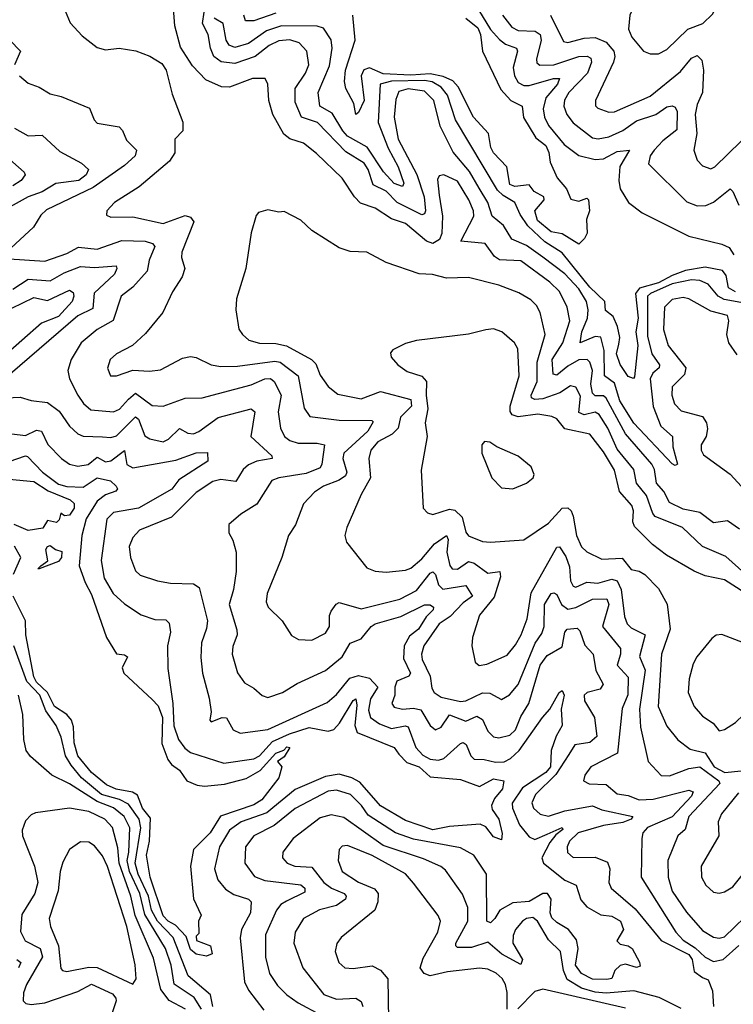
# Model space of a CAD drawing. Extents: x 1552033 to 1694788, y 811965 to 917215.
# Tile 362 of 632: x 1636574 to 1639167, y 896243 to 899819. Entities that reach past the tile are written whole.
import ezdxf

# ---------------------------------------------------------------- set-up
doc = ezdxf.new("R2010")
doc.units = 0

msp = doc.modelspace()

# ---------------------------------------------------------------- linework, layer by layer
at = {"layer": '0CON20XD'}
for points in [[(1638865, 899694.3), (1638895, 899694.4), (1638925, 899710.9), (1639001.2, 899785), (1639055.8, 899805), (1639090.9, 899839.1), (1639099.5, 899855), (1639127.8, 899975), (1639122.9, 900005), (1639109.8, 900019.8), (1639085, 900028.1), (1639045, 900024.5), (1638877.1, 899972.9), (1638847.3, 899952.7), (1638790.5, 899835), (1638785.6, 899785), (1638798.2, 899755), (1638840, 899705), (1638865, 899694.3)], [(1636733.1, 899865), (1636757.6, 899807.6), (1636800.4, 899760.4), (1636855, 899717.3), (1636885, 899710), (1636935, 899715.7), (1636995.6, 899705.6), (1637046.8, 899686.8), (1637089.7, 899659.7), (1637106, 899635), (1637127.8, 899547.8), (1637166.6, 899446.6), (1637167.1, 899415), (1637136.9, 899385), (1637137.8, 899335), (1637117.8, 899305), (1637007.7, 899212.3), (1636918.6, 899155), (1636890, 899125), (1636888.8, 899108.8), (1636905, 899101.9), (1636985, 899102.8), (1637095, 899078.9), (1637175, 899107.9), (1637195, 899102.1), (1637206.1, 899085), (1637162.3, 898975), (1637161.5, 898955), (1637173.8, 898915), (1637164.7, 898885.3), (1637129.5, 898830.5), (1637094, 898756), (1637030.7, 898679.3), (1636984.1, 898635.9), (1636925, 898605.5), (1636902.5, 898585), (1636892.7, 898552.7), (1636903.8, 898525), (1636925, 898525.6), (1636985, 898546.4), (1637045, 898542.9), (1637085, 898547.5), (1637165, 898589.1), (1637194.6, 898595.4), (1637215, 898591.8), (1637270, 898565), (1637305, 898558.9), (1637365, 898560.8), (1637500.8, 898579.2), (1637519.7, 898575), (1637585.7, 898525), (1637607.5, 898407.5), (1637627.8, 898377.8), (1637735, 898364.8), (1637853.6, 898363.6), (1637858.1, 898358.1), (1637838.7, 898325), (1637751.9, 898245), (1637747.9, 898225), (1637762, 898175), (1637758, 898162), (1637735, 898146.2), (1637677.3, 898125), (1637645, 898102.3), (1637605, 898060), (1637575.7, 897984.3), (1637550, 897945), (1637526.8, 897865), (1637472.4, 897735), (1637469.7, 897705), (1637476.4, 897685), (1637527.8, 897635), (1637561.7, 897581.7), (1637587.4, 897567.4), (1637635, 897565.4), (1637685, 897590.9), (1637699.7, 897615), (1637699.4, 897655), (1637705, 897670.6), (1637723.5, 897696.5), (1637735, 897702.3), (1637815, 897679.4), (1637955.4, 897714.6), (1638015, 897745.2), (1638065, 897808.8), (1638075, 897814), (1638085, 897803.3), (1638095.8, 897765.9), (1638111, 897751), (1638195, 897763.6), (1638219.2, 897725), (1638185, 897700.6), (1638138.2, 897651.8), (1638098.5, 897625), (1638042.4, 897545), (1638033.6, 897515), (1638035.9, 897495), (1638065.2, 897435), (1638071.6, 897391.6), (1638080.3, 897375), (1638105, 897358.3), (1638175, 897342.9), (1638195, 897345.2), (1638255, 897374.5), (1638282.3, 897372.3), (1638325, 897349.5), (1638353.4, 897366.6), (1638385, 897404.5), (1638447.3, 897555), (1638470.5, 897589.5), (1638480, 897615), (1638480.2, 897695), (1638505, 897734.7), (1638515, 897737.3), (1638525, 897731.2), (1638542.6, 897695), (1638565, 897678.5), (1638595, 897683.9), (1638655, 897714.2), (1638707.1, 897715), (1638714, 897695), (1638691.8, 897615), (1638756.5, 897535), (1638757.1, 897515), (1638744.3, 897475), (1638785, 897431.1), (1638783.4, 897366.6), (1638762.3, 897317.7), (1638745.7, 897155), (1638649.4, 897105), (1638626.7, 897075), (1638622, 897055), (1638643.5, 897043.5), (1638705, 897040.8), (1638745, 897007.3), (1638785, 897000.6), (1638825, 896985.6), (1638875, 896987.3), (1639005, 897020.8), (1639020.9, 897015), (1639015, 896999.2), (1638945, 896923.3), (1638855.3, 896885), (1638838.4, 896865), (1638834.6, 896845), (1638831.4, 896705), (1638958.3, 896505), (1638985, 896476), (1639027.9, 896447.9), (1639065, 896413.7), (1639095, 896398.8), (1639130.4, 896405), (1639186.9, 896456.9)], [(1639188.9, 897968.9), (1639145, 897998.9), (1639095, 897991.5), (1639045, 898028.8), (1638985, 898041.5), (1638935.4, 898065), (1638914.4, 898105), (1638888, 898135), (1638880.2, 898185), (1638871.2, 898205), (1638775, 898314.3), (1638705, 898444.8), (1638695, 898452.7), (1638665, 898452.9), (1638655, 898461.9), (1638648.4, 898495), (1638654.9, 898545), (1638645.2, 898575), (1638636, 898585), (1638605, 898583.4), (1638565, 898561.1), (1638525, 898527.7), (1638511.9, 898531.9), (1638509, 898585), (1638547.4, 898645), (1638572.2, 898725), (1638563.5, 898775), (1638535, 898831.2), (1638499.5, 898865), (1638395, 898943.4), (1638316.9, 898946.9), (1638299.1, 898959.1), (1638265, 899005.8), (1638176.2, 899015), (1638223.5, 899105), (1638222.5, 899125), (1638205.4, 899165), (1638165, 899231.9), (1638115, 899255.3), (1638098.3, 899251.7), (1638091.3, 899238.7), (1638098.2, 899181.8), (1638109.7, 899105), (1638107.5, 899042.5), (1638099.6, 899020.4), (1638075, 899006), (1638051.7, 899015), (1637975, 899078.9), (1637925, 899096.2), (1637865, 899134.7), (1637812.5, 899152.5), (1637790, 899175), (1637745, 899243.3), (1637652.6, 899332.6), (1637605, 899370.5), (1637555, 899386.5), (1637533.2, 899403.2), (1637493.1, 899475), (1637479.3, 899525), (1637475.4, 899585), (1637465.3, 899605.3), (1637420, 899605), (1637335.8, 899574.2), (1637306.7, 899575), (1637250.6, 899600.6), (1637201.2, 899651.2), (1637158.5, 899718.5), (1637137.1, 899797.1), (1637131.4, 899875)], [(1638240.7, 899855), (1638285, 899782.8), (1638317.2, 899747.2), (1638339.5, 899729.5), (1638378.7, 899715), (1638382.2, 899705), (1638366.4, 899645), (1638371.3, 899615), (1638385, 899590.7), (1638405, 899580.2), (1638425, 899580.2), (1638513.3, 899605), (1638535.5, 899605), (1638528.3, 899585), (1638485.9, 899535), (1638475.6, 899495), (1638480.5, 899465), (1638495.2, 899435.2), (1638551.6, 899365), (1638605, 899325.7), (1638665, 899311.2), (1638695, 899313.8), (1638745, 899340), (1638790, 899345), (1638754.8, 899285.2), (1638750.5, 899235), (1638755.9, 899205), (1638786, 899155), (1638835, 899117.9), (1639005, 899033.1), (1639125, 899003.5), (1639151.3, 898991.3), (1639168.4, 898965)], [(1639234.1, 898784.1), (1639132.9, 898803), (1639111.5, 898815), (1639075, 898858), (1639045, 898872.2), (1639015, 898874.6), (1638945, 898859.9), (1638865.6, 898825), (1638854.9, 898815), (1638855, 898670), (1638870.2, 898605), (1638898.6, 898565), (1638897.5, 898555), (1638874, 898535), (1638864.6, 898515), (1638875, 898413.8), (1638902.8, 898342.8), (1638945.3, 898305), (1638947, 898267), (1638964.2, 898205), (1638955, 898199.5), (1638945, 898206.2), (1638805, 898353.5), (1638754.8, 898434.8), (1638735, 898498.4), (1638698.1, 898525), (1638697, 898617), (1638685.5, 898665.5), (1638665, 898668.1), (1638610.8, 898645), (1638616.5, 898685), (1638637.4, 898735), (1638639.5, 898765), (1638632.8, 898795), (1638605, 898841), (1638555, 898895.8), (1638475, 898956.7), (1638415, 898998.3), (1638361.4, 899021.4), (1638331.3, 899071.3), (1638290, 899105), (1638275.2, 899155), (1638243, 899207), (1638207.7, 899267.7), (1638148.3, 899338.3), (1638101.6, 899431.6), (1638078.1, 899525), (1638045, 899559.2), (1637985, 899567.9), (1637951.7, 899558.3), (1637940.8, 899529.2), (1637934.9, 899465.1), (1637949.3, 899385), (1638016.7, 899256.7), (1638042.9, 899175), (1638048, 899125), (1638045, 899113.6), (1638035, 899109.7), (1637945, 899155.5), (1637905, 899196.2), (1637858.7, 899218.7), (1637840.3, 899275), (1637825, 899298.3), (1637759.1, 899339.1), (1637655.3, 899445), (1637597.2, 899465), (1637575, 899519.5), (1637575, 899568.8), (1637612, 899625), (1637624.2, 899655), (1637616.5, 899705), (1637589.1, 899735), (1637555, 899745.5), (1637515, 899741.9), (1637479.7, 899725), (1637429.7, 899685), (1637355, 899660.3), (1637305.9, 899665.9), (1637279.1, 899685), (1637266.8, 899715), (1637258.3, 899765), (1637237.6, 899805), (1637244.1, 899845.9)], [(1639175, 898830.6), (1639148.8, 898845), (1639140.4, 898890.4), (1639127.9, 898907.9), (1639065, 898920), (1638992.4, 898907.6), (1638945, 898890.2), (1638895, 898862.6), (1638825.9, 898844.1), (1638811.8, 898825), (1638820.4, 898735), (1638812.2, 898685), (1638819.9, 898635), (1638807.7, 898522.3), (1638804.1, 898515.9), (1638785, 898522.5), (1638755, 898566.7), (1638742.7, 898605), (1638751, 898641), (1638754.8, 898665), (1638746.2, 898705), (1638730.5, 898740.5), (1638702.7, 898762.7), (1638700, 898795), (1638645, 898846.9), (1638545, 898972.7), (1638481.6, 899011.6), (1638419.7, 899069.7), (1638391.7, 899111.7), (1638372.5, 899155), (1638329.9, 899179.9), (1638310, 899200), (1638157.8, 899455), (1638128.4, 899545), (1638105, 899573.9), (1638072.6, 899592.6), (1638045, 899598.2), (1637925, 899596.2), (1637883.9, 899585), (1637876.5, 899445), (1637912.8, 899352.8), (1637949.5, 899285), (1637969, 899225), (1637965, 899213.6), (1637935, 899224.4), (1637895.9, 899265.9), (1637835.8, 899355.8), (1637765, 899396.1), (1637747.3, 899415), (1637708.9, 899478.9), (1637664.2, 899505), (1637658.3, 899555), (1637699.1, 899650.9), (1637708.7, 899715), (1637705.5, 899745.5), (1637677.8, 899787.8), (1637655.1, 899795.1), (1637525, 899796.5), (1637471, 899779), (1637405, 899732.7), (1637355, 899718.3), (1637335, 899726.4), (1637324.2, 899745), (1637312.7, 899805), (1637280.7, 899825)], [(1637505, 899842.2), (1637424.2, 899814.3), (1637394.5, 899815), (1637388.4, 899835)], [(1638195, 899824.4), (1638238.9, 899788.9), (1638248.2, 899765), (1638255, 899704.5), (1638321.4, 899565), (1638358.6, 899525), (1638400, 899505), (1638403.8, 899463.8), (1638449.5, 899389.5), (1638485, 899361.7), (1638496.2, 899336.2), (1638501.7, 899301.7), (1638526.2, 899245), (1638560, 899205), (1638576.6, 899166.6), (1638605, 899160), (1638635, 899171.2), (1638640, 899165), (1638644, 899125), (1638633, 899093), (1638635.9, 899044.1), (1638626.4, 899023.6), (1638605, 899003.3), (1638545, 899040.8), (1638505, 899048), (1638455, 899090), (1638445.3, 899125), (1638478.9, 899165), (1638478.1, 899175), (1638443.3, 899195), (1638425, 899219.3), (1638373.1, 899213.1), (1638355, 899220.7), (1638344, 899284), (1638294.8, 899335), (1638285.3, 899355), (1638276.6, 899405), (1638222.6, 899465), (1638167.4, 899575), (1638147.1, 899597.1), (1638112.7, 899612.7), (1638065, 899622.5), (1637995, 899617.1), (1637895, 899622.5), (1637845, 899643.5), (1637823.8, 899636.2), (1637814.5, 899614.5), (1637825.9, 899525), (1637805, 899481.4), (1637794.7, 899474.7), (1637787.7, 899515), (1637758.6, 899568.6), (1637754, 899595), (1637757.8, 899635), (1637793.2, 899745), (1637784.2, 899835)], [(1638328, 899835), (1638362, 899792), (1638385, 899780), (1638446.7, 899776.7), (1638465.4, 899765.4), (1638469, 899745), (1638451.1, 899675), (1638452.5, 899662.5), (1638463.5, 899653.5), (1638514.8, 899654.8), (1638605, 899684.8), (1638635.9, 899685.9), (1638649, 899679), (1638651.6, 899665), (1638637.3, 899625), (1638569.2, 899555), (1638553, 899527), (1638550.8, 899505), (1638562.3, 899475), (1638585, 899444.7), (1638655, 899389.6), (1638676.1, 899386.1), (1638715, 899393.8), (1638765, 899416.3), (1638815, 899451.5), (1638885.4, 899474.7), (1638925, 899501.9), (1638945, 899506), (1638955, 899501.5), (1638962.4, 899485), (1638961.3, 899418.7), (1638910.6, 899379.4), (1638879.7, 899345), (1638864.5, 899324.5), (1638859.1, 899295), (1638997.8, 899157.8), (1639035, 899142.6), (1639066.3, 899143.7), (1639095, 899156.2), (1639155, 899204.5), (1639165, 899194.3), (1639186.2, 899145)], [(1638502.7, 899835), (1638550, 899740), (1638565.7, 899735.7), (1638625, 899751.7), (1638665, 899753.8), (1638705, 899737), (1638732, 899705), (1638736.3, 899685), (1638731.3, 899665), (1638665.6, 899525), (1638666.5, 899506.5), (1638675, 899497.1), (1638715, 899482.7), (1638735, 899484.7), (1638865, 899541.1), (1638975, 899631.1), (1639015, 899678.7), (1639035, 899688.7), (1639052.2, 899672.2), (1639058.6, 899635), (1639054.8, 899555), (1639035, 899510.9), (1639027.7, 899475), (1639034, 899406), (1639023.3, 899345), (1639035, 899308.6), (1639055, 899287.8), (1639085, 899277.5), (1639100, 899285), (1639195, 899377.7)], [(1636538.1, 899745), (1636577.1, 899705), (1636555.5, 899655)], [(1636573.1, 899615), (1636605, 899587.8), (1636645, 899573.3), (1636685, 899550), (1636725, 899540.5), (1636827.4, 899497.4), (1636844.2, 899455), (1636855, 899442.5), (1636935, 899429.7), (1636946.8, 899416.8), (1636961.5, 899381.5), (1636998.7, 899345), (1636993.3, 899325), (1636955, 899288.9), (1636840.6, 899209.4), (1636671.2, 899128.8), (1636651.1, 899108.9), (1636623.8, 899065), (1636525.8, 898975)], [(1636555.2, 899425.2), (1636605, 899397.2), (1636655, 899399.6), (1636719.7, 899339.7), (1636798, 899298), (1636823.9, 899275), (1636815.6, 899255), (1636788.7, 899235), (1636705, 899223.5), (1636655, 899193.3), (1636605, 899175.6), (1636475, 899104.2)], [(1636495, 899348), (1636590, 899265), (1636593.3, 899255), (1636579.6, 899235), (1636549.2, 899215)], [(1639265, 897756.8), (1639139.4, 897869.4), (1639055, 897906.1), (1638982.3, 897975), (1638882.8, 898015), (1638873.9, 898025), (1638851.3, 898091.3), (1638815.3, 898135), (1638805.6, 898185), (1638745, 898258.6), (1638711.1, 898335), (1638679.5, 898385), (1638665, 898393.7), (1638625, 898384.1), (1638605, 898392.5), (1638611, 898451), (1638595, 898484.6), (1638575, 898489.1), (1638536.8, 898463.2), (1638475, 898441.5), (1638445, 898439.3), (1638433.2, 898445), (1638432.1, 898455), (1638453.7, 898505), (1638454.6, 898575), (1638483, 898675), (1638464.7, 898755), (1638451.2, 898781.2), (1638431.5, 898801.5), (1638387.1, 898827.1), (1638315, 898855.3), (1638205, 898882.1), (1638125, 898879.6), (1638073.4, 898893.4), (1638025, 898896.4), (1637905, 898936.9), (1637835, 898974), (1637775, 898977.5), (1637735, 898990.6), (1637635, 899053.6), (1637595, 899090.6), (1637535, 899122.5), (1637515, 899120), (1637475, 899128.6), (1637441.2, 899118.8), (1637432.7, 899107.3), (1637414.3, 899045), (1637395.6, 898915), (1637361.8, 898805), (1637358.9, 898765), (1637370.6, 898695), (1637382.9, 898675), (1637406, 898655), (1637445, 898644.2), (1637505, 898642.7), (1637543.8, 898633.8), (1637634.3, 898584.3), (1637649.2, 898569.2), (1637665, 898528.1), (1637695, 898487.1), (1637729.2, 898459.2), (1637815, 898441.7), (1637885, 898468.3), (1637995, 898438.9), (1637998, 898415), (1637958, 898375), (1637949.2, 898335), (1637926.7, 898313.3), (1637875, 898286.2), (1637849.6, 898255), (1637842.2, 898225), (1637848.1, 898155), (1637814.5, 898095), (1637762.5, 897975), (1637755.7, 897945), (1637761.3, 897921.3), (1637835, 897828.1), (1637865.4, 897815.4), (1637905, 897812.5), (1637975, 897819.2), (1637995, 897827.3), (1638035, 897860.7), (1638080.6, 897915), (1638125, 897945.3), (1638130.9, 897930.9), (1638126, 897885), (1638136.2, 897836.1), (1638145, 897824.3), (1638165, 897822.7), (1638205, 897850.9), (1638225, 897845.2), (1638275, 897809.1), (1638318.9, 897815), (1638320.7, 897795), (1638297.9, 897722.1), (1638245, 897655.8), (1638218.5, 897575), (1638216.9, 897545), (1638229.2, 897485), (1638243.7, 897473.7), (1638271.6, 897478.4), (1638345, 897510.3), (1638375, 897548.2), (1638396.2, 897585), (1638417.3, 897642.7), (1638432.8, 897737.2), (1638525, 897903.6), (1638535, 897904.5), (1638558.7, 897868.7), (1638571.3, 897831.3), (1638575, 897780.6), (1638585, 897761.3), (1638595, 897758.1), (1638635, 897775.5), (1638675, 897772.2), (1638725, 897787), (1638745, 897781.4), (1638759.6, 897749.7), (1638771.5, 897651.5), (1638780.5, 897625), (1638795, 897610.7), (1638846.5, 897585), (1638826.3, 897506.3), (1638846.8, 897456.8), (1638826, 897315), (1638829.3, 897249.3), (1638856.9, 897125), (1638904.3, 897074.3), (1638935, 897072.2), (1639005, 897099.1), (1639045, 897105.2), (1639114.1, 897055), (1639117.8, 897045), (1639005.2, 896925), (1638991.9, 896878.1), (1638964.6, 896855), (1638929.2, 896765), (1638930, 896705), (1638944, 896654), (1638997.1, 896577.1), (1639055, 896511.1), (1639095, 896486.2), (1639115, 896482.9), (1639135, 896488.1), (1639245.4, 896594.6)], [(1636535, 898950.8), (1636665, 898941.6), (1636745, 898969.3), (1636787.4, 898992.6), (1636855, 898985.8), (1636945, 899016.7), (1637030, 899015), (1637055.8, 899005.8), (1637064.7, 898995), (1637044.2, 898945), (1637036.5, 898905), (1636985, 898847.8), (1636942, 898815), (1636913.5, 898726.5), (1636855, 898694.1), (1636796.7, 898645), (1636761.1, 898585), (1636749.2, 898545), (1636754.6, 898515), (1636785.3, 898455), (1636805.4, 898425), (1636832.1, 898402.1), (1636915, 898394.3), (1636936.2, 898403.8), (1636969.1, 898440.9), (1636995, 898462.7), (1637055, 898417.4), (1637095, 898414.7), (1637175, 898444.2), (1637236.2, 898445), (1637415, 898492.7), (1637465, 898514.1), (1637485, 898515.6), (1637498.1, 898505), (1637524.3, 898455), (1637512.5, 898395), (1637521, 898335), (1637535.5, 898305.5), (1637555, 898290.5), (1637585, 898280.5), (1637655, 898280.7), (1637680.8, 898275), (1637672, 898205), (1637665, 898190.8), (1637615, 898170.5), (1637515.2, 898154.8), (1637490, 898145), (1637435, 898059.4), (1637377.4, 898022.6), (1637333.3, 897985), (1637333.3, 897955), (1637348.8, 897928.8), (1637360, 897885), (1637360.4, 897815), (1637350.7, 897749.3)], [(1636549.3, 898840.7), (1636605, 898876.2), (1636685, 898870.7), (1636735, 898899.7), (1636795, 898923), (1636845, 898919.3), (1636924.5, 898924.5), (1636927.3, 898915), (1636918.2, 898895), (1636844.9, 898825.1), (1636839.7, 898770.3), (1636785, 898743.9), (1636538.6, 898531.4)], [(1636545, 898770.6), (1636625, 898810.4), (1636675, 898798.5), (1636755, 898836), (1636767.9, 898827.9), (1636771, 898815), (1636764.8, 898795), (1636715, 898741.1), (1636653.4, 898716.6), (1636509.8, 898590.2)], [(1639181.2, 898601.2), (1639150.2, 898645), (1639142.7, 898675), (1639150.3, 898725), (1639145.5, 898745), (1639085, 898759.7), (1639005, 898804.7), (1638985, 898810.2), (1638945, 898802.8), (1638916.3, 898775), (1638913.5, 898693.5), (1638930.2, 898635), (1638994.4, 898555), (1638989.6, 898530.4), (1638944, 898485), (1638943.4, 898455), (1638953.2, 898423.2), (1638977.7, 898397.7), (1639055, 898378), (1639068.9, 898355), (1639072.6, 898332.6), (1639068.5, 898305), (1639050, 898275), (1639050.4, 898255), (1639058.5, 898238.5), (1639155, 898168.2), (1639209.3, 898109.3)], [(1639238.4, 897718.4), (1639135, 897784), (1639065, 897799.5), (1639025, 897816.2), (1638924.1, 897874.1), (1638873.1, 897913.1), (1638807.6, 897977.6), (1638801.2, 897995), (1638803.5, 898035), (1638797.8, 898055), (1638753, 898105), (1638735, 898182.5), (1638695, 898249.5), (1638645, 898313.2), (1638555, 898333), (1638525, 898369.5), (1638507.8, 898377.8), (1638456.7, 898386.7), (1638385, 898376.6), (1638363.4, 898383.5), (1638356.3, 898396.3), (1638356.3, 898415), (1638389, 898525), (1638383.3, 898623.3), (1638371.4, 898645), (1638326, 898685), (1638295, 898695.5), (1638267.9, 898692.1), (1638205, 898676.7), (1638015.8, 898654.2), (1637975, 898643.3), (1637930, 898620), (1637921.2, 898608.8), (1637923, 898593), (1637948, 898565), (1637981.2, 898541.2), (1638035, 898523.6), (1638052.2, 898505), (1638050.4, 898455), (1638057.3, 898405), (1638047.3, 898355), (1638054.4, 898305), (1638033, 898183), (1638040, 898045), (1638055, 898028), (1638075, 898021.9), (1638135, 898040.7), (1638155, 898038.1), (1638181.9, 898011.9), (1638195, 897957.5), (1638204.2, 897944.2), (1638255, 897923.8), (1638285, 897921.5), (1638405, 897930), (1638495, 897990.7), (1638544.7, 898045), (1638565, 898045.4), (1638577.8, 898035), (1638585.4, 898015.4), (1638597, 897945), (1638615, 897904.5), (1638635, 897886.5), (1638689.1, 897859.1), (1638763.4, 897863.4), (1638795, 897822), (1638825, 897816), (1638845, 897803.3), (1638895, 897752.5), (1638926.7, 897696.7), (1638937.6, 897605), (1638906.1, 897515), (1638893.1, 897325), (1638925, 897253.3), (1638965, 897203.3), (1639009.5, 897169.5), (1639065, 897155.7), (1639097, 897105), (1639135.6, 897084.4), (1639195, 897090.6)], [(1636525, 898445.9), (1636575, 898447.9), (1636615, 898435.5), (1636675, 898428.8), (1636716.9, 898396.9), (1636755, 898342), (1636785, 898315.3), (1636805, 898306.5), (1636874.4, 898304.4), (1636905, 898301.8), (1636925, 898307.7), (1636995, 898376.4), (1637005, 898368.5), (1637027.9, 898307.9), (1637047.1, 898297.1), (1637095, 898286.1), (1637115, 898295.3), (1637155, 898334.1), (1637185, 898316.6), (1637205, 898315.3), (1637225, 898323.2), (1637295.4, 898374.6), (1637415, 898405.9), (1637427.9, 898395), (1637413.3, 898305), (1637490, 898235), (1637491.2, 898225), (1637435, 898215.9), (1637405, 898202.4), (1637386.3, 898185), (1637358.7, 898141.3), (1637305, 898149.1), (1637275, 898142.1), (1637215, 898101.3), (1637125, 898012), (1637009.1, 897965), (1636985, 897938.1), (1636971.8, 897905), (1636975.9, 897865), (1636995, 897817.1), (1637011.2, 897801.2), (1637075, 897780.3), (1637122, 897772), (1637205, 897770), (1637226.1, 897756.1), (1637256, 897635), (1637252.6, 897607.4), (1637233.9, 897556.1), (1637232.4, 897502.4), (1637238.6, 897445), (1637262.2, 897355), (1637269.1, 897305), (1637264.4, 897275), (1637269.3, 897269.3), (1637310, 897285), (1637325, 897283.5), (1637349.8, 897239.8), (1637375, 897227.3), (1637475, 897241.2), (1637691, 897339), (1637725, 897368.2), (1637772.8, 897427.2), (1637805, 897437.5), (1637845, 897427.2), (1637875.6, 897395), (1637848.2, 897351.8), (1637841.1, 897311.1), (1637848.1, 897285), (1637881, 897261), (1637925, 897244.2), (1637974.3, 897254.3), (1637985, 897250.7), (1638012.9, 897175), (1638038, 897148), (1638065, 897133.1), (1638095, 897129.1), (1638115, 897135.7), (1638175, 897190.6), (1638185, 897193.5), (1638196.2, 897186.2), (1638213, 897145), (1638225, 897132.6), (1638261.9, 897131.9), (1638302.3, 897122.3), (1638333.9, 897123.9), (1638357.2, 897135), (1638389.2, 897165), (1638472.9, 897285), (1638500.5, 897315), (1638533.9, 897375), (1638545, 897383.1), (1638552.4, 897365), (1638541.1, 897315), (1638545.3, 897255), (1638522.8, 897217.2), (1638504.9, 897165.1), (1638502, 897105), (1638485.6, 897085), (1638400.5, 897029.5), (1638362.8, 896972.8), (1638364.6, 896955), (1638390, 896895), (1638425, 896850.5), (1638445, 896841), (1638490.6, 896860.6)], [(1636545, 898314.3), (1636595, 898308.6), (1636635, 898327.5), (1636653.5, 898325), (1636676.6, 898276.6), (1636725.7, 898225.7), (1636755, 898204.1), (1636785, 898197.9), (1636822.9, 898202.9), (1636855, 898229.7), (1636885, 898213.4), (1636905, 898217), (1636954.4, 898254.4), (1636963.6, 898203.6), (1636985, 898191.1), (1637141.2, 898218.8), (1637215, 898245.2), (1637256.6, 898246.6), (1637257.8, 898215), (1637152.2, 898147.8), (1637126.3, 898113.7), (1637005, 898045.1), (1636915, 898029.5), (1636890.9, 898005), (1636870.3, 897855), (1636880.5, 897790.5), (1636913.6, 897735), (1636955, 897697.3), (1637015, 897657.9), (1637065, 897640.4), (1637105, 897639.2), (1637117.2, 897627.3), (1637121.2, 897595), (1637110.3, 897545), (1637112.3, 897462.3), (1637130.4, 897335), (1637133.8, 897253.8), (1637151.2, 897205), (1637173.6, 897173.6), (1637195, 897157.1), (1637315, 897119), (1637425, 897134.3), (1637445, 897145.5), (1637492.2, 897197.8), (1637554.3, 897225.7), (1637625, 897248), (1637695, 897235.1), (1637715, 897240.8), (1637736.3, 897263.7), (1637785, 897346.4), (1637795, 897352.5), (1637798.7, 897328.7), (1637792.1, 897255), (1637799.7, 897229.7), (1637934.6, 897175), (1637951.9, 897151.9), (1637980.8, 897120.8), (1638025, 897105.3), (1638065, 897069.1), (1638175, 897059.6), (1638245, 897034), (1638295, 897061.8), (1638333.3, 897055), (1638327.5, 897025), (1638299.1, 896990.9), (1638288.3, 896965), (1638290.6, 896950.6), (1638314.6, 896915), (1638326.8, 896863.2), (1638325, 896840), (1638295, 896850.6), (1638267, 896887), (1638246.5, 896896.5), (1638135, 896889), (1638075, 896877), (1637975, 896909.8), (1637885, 896963.9), (1637809.6, 897049.6), (1637781.1, 897065), (1637735, 897078.2), (1637685, 897070.5), (1637575, 897023.4), (1637493.3, 896956.7), (1637471.7, 896938.3), (1637378.8, 896905), (1637336.3, 896875), (1637299.6, 896815), (1637281.9, 896735), (1637294, 896695), (1637321.1, 896661.1), (1637351.5, 896641.5), (1637405.7, 896625), (1637414.5, 896615), (1637412.7, 896575), (1637380.3, 896515), (1637374.6, 896484.6), (1637390.8, 896325), (1637405, 896293.9), (1637461, 896221)], [(1638365, 898114.4), (1638415, 898136), (1638440, 898155), (1638443, 898167), (1638432.5, 898195), (1638385, 898233.3), (1638307.1, 898267.1), (1638282.5, 898285), (1638262.9, 898287.1), (1638252.5, 898275), (1638252.5, 898245), (1638289.2, 898155), (1638325, 898118.6), (1638365, 898114.4)], [(1636535, 898214), (1636595, 898234.8), (1636602.6, 898232.6), (1636657.1, 898175), (1636715, 898132), (1636745, 898122.9), (1636805, 898120.5), (1636855, 898154.4), (1636904.3, 898144.3), (1636924.7, 898125), (1636928.9, 898115), (1636923.6, 898106.4), (1636885, 898093.7), (1636855, 898070.2), (1636815, 898005.8), (1636799.8, 897945), (1636789.5, 897835), (1636811.3, 897775), (1636835, 897731.8), (1636888.7, 897575), (1636925, 897515.6), (1636955, 897512.1), (1636965.3, 897505.3), (1636946.4, 897465), (1636952.7, 897445), (1637055, 897349.5), (1637077.2, 897327.2), (1637093, 897285), (1637089.9, 897189.9), (1637112.1, 897132.1), (1637125, 897114.2), (1637155, 897092.6), (1637181.6, 897055), (1637218.2, 897038.2), (1637245, 897034.7), (1637318, 897042), (1637396.6, 897063.4), (1637448, 897092), (1637505, 897155.3), (1637533.6, 897166.4), (1637545, 897178.5), (1637555.4, 897175.4), (1637535, 897141.2), (1637510, 897125), (1637525.9, 897105.9), (1637515.6, 897065), (1637453.1, 896985), (1637425, 896967.5), (1637304, 896926), (1637265.5, 896865), (1637205.7, 896805), (1637193.9, 896745), (1637205.3, 896625.3), (1637233.6, 896566.4), (1637223.8, 896545), (1637225, 896500), (1637215, 896490), (1637216.2, 896475), (1637266.7, 896455), (1637273.6, 896426.4), (1637252.8, 896417.2), (1637214.4, 896424.4), (1637195, 896441.8), (1637178.7, 896488.7), (1637140, 896530), (1637113, 896545), (1637095, 896563.7), (1637047.3, 896705), (1637034.6, 896784.6), (1637045.4, 896835), (1637048.5, 896918.5), (1637020, 896955), (1637002.1, 897002.1), (1636983.1, 897013.1), (1636924.3, 897024.3), (1636889.4, 897039.4), (1636835, 897084.3), (1636784.8, 897144.8), (1636772, 897192), (1636768.9, 897251.1), (1636762, 897275), (1636745, 897294.9), (1636700.3, 897325), (1636675, 897375), (1636635, 897413.1), (1636625, 897431.9), (1636595.8, 897585), (1636595, 897635.5), (1636549.7, 897725)], [(1636535, 898150.3), (1636625, 898141.2), (1636677.2, 898107.2), (1636757.5, 898075), (1636772.1, 898062.1), (1636771.1, 898045), (1636755, 898018.8), (1636736.7, 898016.7), (1636723.3, 898026.7), (1636717, 898003), (1636707, 897993), (1636675, 898000), (1636658.3, 897971.7), (1636605, 897963.3), (1636553.3, 897985)], [(1636551.3, 897805), (1636578.4, 897865), (1636555, 897907)], [(1636645, 897824), (1636640, 897825), (1636650, 897835), (1636676.2, 897853.8), (1636669.2, 897895), (1636674.4, 897905.6), (1636685, 897909.2), (1636704.4, 897894.4), (1636727.3, 897887.3), (1636725.4, 897865.4), (1636715, 897851.5), (1636645, 897824)], [(1637350.7, 897749.3), (1637335.3, 897695.3), (1637362.8, 897602.8), (1637363.5, 897585), (1637347.7, 897542.3), (1637345.4, 897515), (1637365, 897446.2), (1637390.2, 897410.2), (1637425, 897391.1), (1637455, 897364.4), (1637475, 897356.7), (1637528.9, 897375), (1637582.5, 897407.5), (1637685.5, 897455), (1637745, 897505.3), (1637775, 897554.5), (1637815, 897570), (1637850.8, 897615), (1637865, 897624.2), (1637958.1, 897651.9), (1638045, 897693.1), (1638065, 897693.9), (1638076.9, 897685), (1638076, 897675), (1638050.5, 897649.5), (1638022.5, 897605), (1637989.8, 897580.2), (1637970.2, 897545), (1637968.6, 897498.6), (1637993.8, 897445), (1637987.5, 897435), (1637943.9, 897416.1), (1637937, 897395), (1637937.4, 897365), (1637925.4, 897335), (1637935, 897321.8), (1637964.8, 897315.2), (1638005, 897318), (1638031.9, 897311.9), (1638065, 897255.4), (1638085, 897239.1), (1638105, 897249.2), (1638135, 897294.7), (1638195, 897271.7), (1638235, 897289.2), (1638255, 897277.3), (1638275, 897234.6), (1638295, 897214.1), (1638315, 897210.5), (1638355, 897220.2), (1638375, 897240), (1638395, 897288.1), (1638424.2, 897335), (1638465.5, 897475), (1638490.7, 897509.3), (1638545, 897541.5), (1638555, 897594), (1638563.6, 897605), (1638599.1, 897609.1), (1638609.3, 897599.3), (1638627.6, 897547.6), (1638657.7, 897515), (1638666.8, 897455), (1638693.7, 897405), (1638683.1, 897386.9), (1638636.2, 897375), (1638624.5, 897365), (1638626.4, 897345), (1638662, 897285), (1638670.4, 897215), (1638645, 897193.8), (1638591.2, 897185), (1638569.5, 897149.5), (1638522.3, 897077.7), (1638447.6, 897005), (1638435.2, 896975), (1638441.2, 896955), (1638465, 896933.6), (1638495, 896926.6), (1638555, 896945.2), (1638655, 896964.1), (1638689.5, 896949.5), (1638802, 896925), (1638795.5, 896915), (1638765, 896903.6), (1638695, 896892.2), (1638603.1, 896865), (1638571.4, 896835), (1638562.9, 896815), (1638564.3, 896794.3), (1638585, 896776.1), (1638665, 896777.1), (1638709.1, 896759.1), (1638718.3, 896735), (1638713.9, 896685), (1638722.7, 896665), (1638810.1, 896590.1), (1638905.1, 896475.1), (1639005, 896423.6), (1639017.6, 896405), (1639025, 896362.4), (1639055, 896339.7), (1639075, 896331.4), (1639091.3, 896291.3), (1639095.2, 896235)], [(1639115, 897235.8), (1639135, 897241.4), (1639175, 897266.9), (1639265, 897354), (1639283.9, 897353.9), (1639295, 897343.3), (1639367.9, 897482.1), (1639382.5, 897495), (1639380, 897505), (1639325, 897503.8), (1639292.1, 897522.1), (1639125, 897586.2), (1639105, 897583.1), (1639088.5, 897571.5), (1639034.7, 897505.3), (1639020.9, 897479.1), (1639006, 897425), (1639003.2, 897375), (1639024.5, 897325), (1639055, 897289.4), (1639094.1, 897264.1), (1639115, 897235.8)], [(1637275.4, 896234.6), (1637267.4, 896277.4), (1637186.5, 896346.5), (1637131.4, 896485), (1637074.4, 896544.4), (1637052.2, 896585), (1637042, 896635), (1637004.6, 896715), (1636993.7, 896755), (1637014.1, 896884.1), (1637008.1, 896915), (1636969.3, 896969.3), (1636936.8, 896986.8), (1636870.9, 897005), (1636798.6, 897065), (1636760.8, 897110.8), (1636740.7, 897145), (1636725, 897213.1), (1636705.9, 897255), (1636669, 897309), (1636647.1, 897365), (1636599.9, 897415), (1636551.9, 897545)], [(1637234.7, 896224.7), (1637207.7, 896267.7), (1637135, 896315.9), (1637124, 896385), (1637104.1, 896445), (1637028.6, 896568.6), (1637010.1, 896645), (1636973.2, 896725), (1636963.8, 896765), (1636970.7, 896795), (1636974.2, 896884.2), (1636953.2, 896925), (1636915, 896956.7), (1636855, 896978.9), (1636755, 897043.2), (1636690, 897075), (1636612.8, 897142.8), (1636597.3, 897165), (1636589, 897205), (1636585.2, 897295), (1636569.8, 897365)], [(1638490.6, 896860.6), (1638545, 896885.2), (1638547.6, 896877.6), (1638522.2, 896857.8), (1638500.1, 896829.9), (1638471.2, 896775), (1638476.5, 896755), (1638555, 896693.5), (1638595.2, 896675.2), (1638612.7, 896622.7), (1638635, 896597.2), (1638685, 896567.9), (1638725, 896562.9), (1638757.1, 896545), (1638768.3, 896515), (1638743.9, 896473.9), (1638755, 896460.9), (1638785, 896454.6), (1638799.1, 896445), (1638826.2, 896396.2), (1638828.2, 896381.8), (1638815, 896376.4), (1638775, 896388.1), (1638755.7, 896384.3), (1638736, 896365), (1638725, 896336.7), (1638707.5, 896332.5), (1638655.3, 896334.7), (1638614.6, 896355), (1638593.1, 896385), (1638603.1, 896445), (1638597.4, 896477.4), (1638568.2, 896515), (1638525, 896540.1), (1638507.4, 896557.4), (1638501.6, 896575), (1638505.1, 896625.1), (1638491.1, 896645), (1638475, 896644.8), (1638425, 896616.5), (1638365, 896611), (1638318.1, 896585), (1638300, 896555), (1638285, 896538.9), (1638271.3, 896545), (1638269.5, 896715), (1638223.6, 896785), (1638175, 896810.7), (1638005, 896843), (1637938.7, 896865), (1637840.1, 896930.1), (1637815.6, 896965), (1637775.8, 897005), (1637725, 897020.7), (1637695, 897016.7), (1637575, 896953.6), (1637498.3, 896891.7), (1637425, 896854.1), (1637394.8, 896815.2), (1637391.6, 896755), (1637427.5, 896707.5), (1637465, 896692.8), (1637595, 896677.3), (1637610, 896665), (1637609.8, 896650.2), (1637542.8, 896617.2), (1637522.8, 896605), (1637506.3, 896585), (1637467.2, 896495), (1637466.4, 896413.6), (1637481.1, 896355), (1637510.9, 896310.9), (1637545, 896277.4), (1637585, 896247.6), (1637666.2, 896205)], [(1639185, 897011.2), (1639123.7, 896935), (1639111.6, 896905), (1639114.5, 896855), (1639050, 896745), (1639050.8, 896705), (1639067.3, 896675), (1639095, 896650.5), (1639115, 896646.9), (1639135, 896651.9), (1639165, 896670), (1639198.5, 896711.5)], [(1637176.4, 896225), (1637116.7, 896256.7), (1637086, 896296), (1637060.3, 896410.3), (1636993, 896565), (1636977.1, 896635), (1636935.5, 896755), (1636930.6, 896810.6), (1636911, 896885), (1636883.4, 896915), (1636825, 896942.9), (1636754.8, 896955.2), (1636631.4, 896938.6), (1636615, 896931.4), (1636595, 896909.2), (1636582.5, 896875), (1636584.5, 896855), (1636627.8, 896745), (1636639.4, 896685), (1636629, 896645), (1636581.1, 896568.9), (1636577.2, 896507.2), (1636593.4, 896473.4), (1636648, 896445), (1636656.6, 896415), (1636598.5, 896315), (1636587.6, 896285), (1636586.9, 896255), (1636595.8, 896245.8), (1636615, 896241.9), (1636665, 896247.9), (1636785, 896289.8), (1636835, 896315.5), (1636910.4, 896280.4), (1636923.5, 896265), (1636923.7, 896255), (1636906.8, 896205)], [(1638977.5, 896227.5), (1638897.8, 896267.7), (1638805, 896291.4), (1638705, 896283.8), (1638665, 896287.4), (1638615, 896301.4), (1638563.2, 896333.2), (1638550.2, 896365), (1638538.7, 896435), (1638495, 896476.5), (1638454.7, 896545), (1638437.7, 896557.7), (1638415, 896554.7), (1638400.9, 896545), (1638375.3, 896515), (1638366.7, 896493.3), (1638366.1, 896465), (1638401.1, 896405), (1638395, 896387.9), (1638326.2, 896425), (1638275, 896468), (1638215, 896448.8), (1638165, 896448.8), (1638158.2, 896455), (1638158.7, 896465), (1638201.9, 896545), (1638202.5, 896595), (1638182.8, 896642.8), (1638120.4, 896730.4), (1638103.7, 896743.7), (1638040.8, 896770.8), (1637895, 896819.7), (1637751.2, 896921.2), (1637705, 896931), (1637665, 896920.5), (1637567.5, 896845), (1637530, 896795), (1637529.1, 896775), (1637545.7, 896755.7), (1637573.8, 896745), (1637635, 896740.6), (1637679, 896685), (1637707.1, 896665), (1637752.7, 896645), (1637760.3, 896635), (1637757.8, 896625), (1637725, 896601.2), (1637663.6, 896586.4), (1637604.6, 896555), (1637574.2, 896505), (1637569.7, 896465), (1637602, 896375), (1637678.4, 896278.4), (1637725, 896260.9), (1637795, 896265.4), (1637815, 896252.5), (1637820, 896235)], [(1636985, 896315.8), (1636996.9, 896335), (1636993.3, 896386.7), (1636963, 896525), (1636893.2, 896743.2), (1636875, 896782.3), (1636845, 896818.8), (1636825, 896831.8), (1636795, 896832.5), (1636754.5, 896805), (1636730.5, 896759.5), (1636720.3, 896725), (1636713.9, 896655), (1636681.2, 896555), (1636685.9, 896525), (1636715.3, 896455), (1636722.7, 896372.7), (1636728.8, 896365), (1636745, 896362), (1636825, 896378.3), (1636855, 896376.6), (1636985, 896315.8)], [(1638345.2, 896225.2), (1638345.1, 896285.1), (1638338.4, 896315), (1638326.7, 896336.7), (1638305, 896355.7), (1638275, 896370.2), (1638245, 896374.3), (1638128.7, 896361.3), (1638065, 896346.8), (1638043.1, 896355), (1638028.9, 896375), (1638039.2, 896410.8), (1638093.2, 896505), (1638102.3, 896545), (1638094.5, 896565), (1638005, 896682.2), (1637975, 896716.7), (1637855, 896782.7), (1637765, 896819.5), (1637745, 896816.8), (1637734.7, 896805.3), (1637731.2, 896765), (1637745.9, 896725), (1637805, 896686.2), (1637862.8, 896662.8), (1637876.1, 896645), (1637875.4, 896615), (1637863.8, 896585), (1637741.4, 896485), (1637726.3, 896463.7), (1637720, 896435), (1637733.6, 896395), (1637755, 896375.6), (1637785, 896373.2), (1637855, 896383.1), (1637885, 896366.7), (1637911.1, 896335), (1637913.5, 896186.5)], [(1636562.9, 896405), (1636578.1, 896395), (1636569.2, 896375)], [(1638775, 896228.7), (1638475, 896298), (1638445, 896289.6), (1638384, 896226)]]:
    msp.add_lwpolyline(points, dxfattribs=at)

doc.saveas('drawing.dxf')
